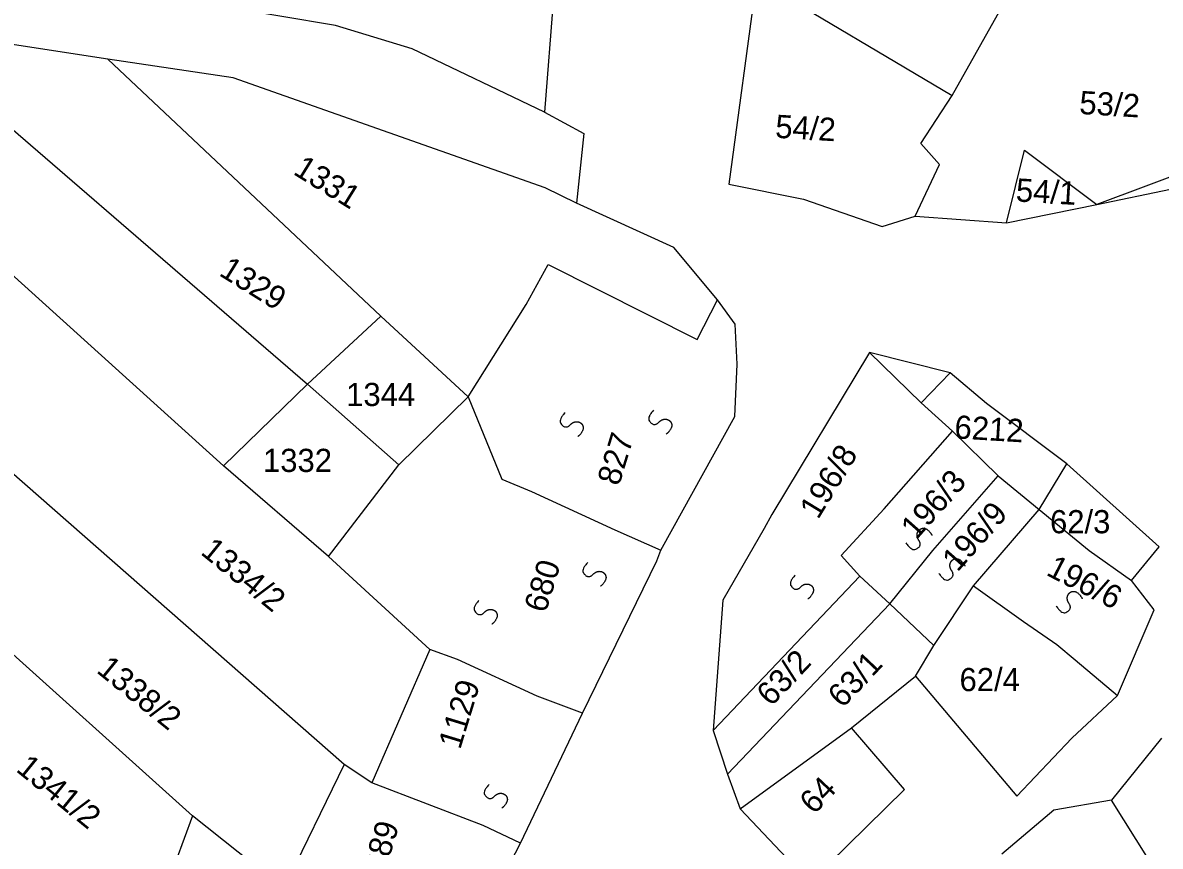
# Model space of a CAD drawing. Extents: x -581999 to -572728, y -1219553 to -1212032.
# Drawn here: x -577812.9 to -577714.8, y -1215486.3 to -1215415.3 of the extents above; entities that cross this region are included whole.
import ezdxf

# ---------------------------------------------------------------- set-up
doc = ezdxf.new("R2010")
doc.units = 0
for name, color, linetype in [('Vrstva 1', 7, 'Continuous'), ('Vrstva 2', 7, 'Continuous'), ('Vrstva 4', 7, 'Continuous'), ('Vrstva 6', 7, 'Continuous')]:
    doc.layers.add(name, color=color, linetype=linetype)

msp = doc.modelspace()

# ---------------------------------------------------------------- linework, layer by layer
at = {"layer": 'Vrstva 1'}
for p, q in [((-577765.869, -1215396.516), (-577767.937, -1215422.983)), ((-577785.972, -1215415.498), (-577805.815, -1215412.158)), ((-577779.362, -1215417.515), (-577785.972, -1215415.498)), ((-577767.937, -1215422.983), (-577779.362, -1215417.515)), ((-577767.937, -1215422.983), (-577764.552, -1215424.825)), ((-577764.552, -1215424.825), (-577765.168, -1215430.853)), ((-577732.743, -1215450.528), (-577728.791, -1215454.365)), ((-577725.263, -1215457.291), (-577722.889, -1215453.332)), ((-577738.632, -1215457.233), (-577742.346, -1215461.254)), ((-577742.346, -1215461.254), (-577740.751, -1215463.046)), ((-577753.384, -1215476.354), (-577752.151, -1215480.129)), ((-577752.151, -1215480.129), (-577751.048, -1215483.111))]:
    msp.add_line(p, q, dxfattribs=at)
for points in [[(-577732.783, -1215421.54), (-577724.685, -1215407.135)], [(-577749.649, -1215411.514), (-577752.037, -1215429.194), (-577745.606, -1215430.487), (-577738.822, -1215432.864), (-577735.959, -1215431.975)], [(-577749.649, -1215411.514), (-577732.783, -1215421.54)], [(-577824.17, -1215415.551), (-577788.377, -1215446.47)], [(-577805.624, -1215418.41), (-577824.17, -1215415.551)], [(-577805.624, -1215418.41), (-577782.055, -1215440.585)], [(-577753.019, -1215439.196), (-577756.78, -1215434.672), (-577765.168, -1215430.853), (-577767.875, -1215429.505), (-577794.807, -1215420.02), (-577805.624, -1215418.41)], [(-577735.959, -1215431.975), (-577733.877, -1215427.492), (-577735.479, -1215425.68), (-577732.783, -1215421.54)], [(-577728.097, -1215432.551), (-577726.531, -1215426.252)], [(-577726.531, -1215426.252), (-577720.281, -1215430.963)], [(-577720.281, -1215430.963), (-577694.886, -1215425.663)], [(-577728.097, -1215432.551), (-577720.281, -1215430.963)], [(-577735.959, -1215431.975), (-577728.097, -1215432.551)], [(-577769.516, -1215439.6), (-577767.615, -1215436.14), (-577754.761, -1215442.612)], [(-577795.638, -1215453.507), (-577814.255, -1215436.661)], [(-577774.524, -1215447.552), (-577769.516, -1215439.6)], [(-577757.917, -1215460.798), (-577751.511, -1215449.256), (-577751.322, -1215444.75), (-577751.482, -1215441.283), (-577753.019, -1215439.196)], [(-577754.761, -1215442.612), (-577753.019, -1215439.196)], [(-577782.055, -1215440.585), (-577788.377, -1215446.47)], [(-577782.055, -1215440.585), (-577774.524, -1215447.552)], [(-577739.893, -1215443.73), (-577748.334, -1215457.72)], [(-577732.953, -1215445.481), (-577739.893, -1215443.73)], [(-577732.743, -1215450.528), (-577735.449, -1215448.061), (-577739.893, -1215443.73)], [(-577717.291, -1215463.411), (-577714.922, -1215460.512), (-577722.889, -1215453.332), (-577729.816, -1215448.142), (-577732.953, -1215445.481), (-577735.449, -1215448.061)], [(-577788.377, -1215446.47), (-577795.638, -1215453.507)], [(-577788.377, -1215446.47), (-577780.501, -1215453.439)], [(-577780.501, -1215453.439), (-577774.524, -1215447.552)], [(-577774.524, -1215447.552), (-577771.629, -1215454.672)], [(-577785.236, -1215479.305), (-577820.341, -1215448.471)], [(-577738.632, -1215457.233), (-577732.743, -1215450.528)], [(-577786.562, -1215461.346), (-577795.638, -1215453.507)], [(-577786.562, -1215461.346), (-577780.501, -1215453.439)], [(-577771.629, -1215454.672), (-577769.058, -1215455.723)], [(-577734.451, -1215460.823), (-577728.791, -1215454.365), (-577725.263, -1215457.291)], [(-577769.058, -1215455.723), (-577761.859, -1215459.048)], [(-577748.334, -1215457.72), (-577748.995, -1215458.908), (-577752.557, -1215465.112)], [(-577730.923, -1215463.882), (-577725.263, -1215457.291)], [(-577725.263, -1215457.291), (-577720.958, -1215460.816), (-577717.291, -1215463.411)], [(-577761.859, -1215459.048), (-577757.917, -1215460.798)], [(-577777.834, -1215469.357), (-577786.562, -1215461.346)], [(-577764.65, -1215474.85), (-577758.251, -1215461.706), (-577757.917, -1215460.798)], [(-577738.138, -1215465.438), (-577734.451, -1215460.823)], [(-577753.384, -1215476.354), (-577740.751, -1215463.046), (-577738.138, -1215465.438)], [(-577718.509, -1215473.328), (-577715.336, -1215465.933), (-577717.291, -1215463.411)], [(-577734.35, -1215469.027), (-577730.923, -1215463.882)], [(-577730.923, -1215463.882), (-577726.61, -1215466.943)], [(-577752.557, -1215465.112), (-577753.384, -1215476.354)], [(-577738.138, -1215465.438), (-577752.151, -1215480.129)], [(-577734.35, -1215469.027), (-577738.138, -1215465.438)], [(-577798.299, -1215483.709), (-577816.412, -1215467.434)], [(-577726.61, -1215466.943), (-577723.734, -1215468.939)], [(-577777.834, -1215469.357), (-577782.837, -1215480.875)], [(-577775.433, -1215470.234), (-577777.834, -1215469.357)], [(-577735.933, -1215471.666), (-577734.35, -1215469.027)], [(-577723.734, -1215468.939), (-577722.167, -1215470.269)], [(-577768.577, -1215473.383), (-577775.433, -1215470.234)], [(-577722.167, -1215470.269), (-577718.509, -1215473.328)], [(-577741.454, -1215476.14), (-577735.933, -1215471.666)], [(-577735.933, -1215471.666), (-577727.191, -1215482.021), (-577722.454, -1215477.014)], [(-577764.65, -1215474.85), (-577768.577, -1215473.383)], [(-577722.454, -1215477.014), (-577718.509, -1215473.328)], [(-577770.012, -1215486.091), (-577764.65, -1215474.85)], [(-577751.048, -1215483.111), (-577741.454, -1215476.14)], [(-577751.048, -1215483.111), (-577745.043, -1215489.485), (-577736.887, -1215481.45), (-577741.454, -1215476.14)], [(-577714.72, -1215477.033), (-577719.03, -1215482.384)], [(-577785.236, -1215479.305), (-577790.422, -1215489.982)], [(-577782.837, -1215480.875), (-577785.236, -1215479.305)], [(-577773.236, -1215484.555), (-577782.837, -1215480.875)], [(-577719.03, -1215482.384), (-577724.009, -1215483.23), (-577728.486, -1215487.022)], [(-577713.567, -1215491.075), (-577719.03, -1215482.384)], [(-577798.299, -1215483.709), (-577803.328, -1215497.426)], [(-577790.422, -1215489.982), (-577798.299, -1215483.709)], [(-577770.012, -1215486.091), (-577773.236, -1215484.555)], [(-577776.013, -1215497.715), (-577770.012, -1215486.091)]]:
    msp.add_lwpolyline(points, dxfattribs=at)
at = {"layer": 'Vrstva 4'}
msp.add_lwpolyline([(-577698.474, -1215422.778), (-577720.281, -1215430.963)], dxfattribs=at)
at = {"layer": 'Vrstva 6'}
for points in [[(-577758.532, -1215448.717), (-577759.119, -1215449.339), (-577758.664, -1215449.948), (-577758.258, -1215449.936), (-577757.972, -1215449.631), (-577757.666, -1215449.477), (-577757.366, -1215449.493), (-577757.159, -1215449.595), (-577756.983, -1215449.798), (-577756.938, -1215450.162), (-577757.273, -1215450.674), (-577757.431, -1215450.766)], [(-577766.171, -1215448.936), (-577766.758, -1215449.558), (-577766.303, -1215450.167), (-577765.897, -1215450.155), (-577765.611, -1215449.85), (-577765.305, -1215449.696), (-577765.005, -1215449.712), (-577764.798, -1215449.814), (-577764.622, -1215450.017), (-577764.577, -1215450.381), (-577764.912, -1215450.893), (-577765.07, -1215450.985)], [(-577736.755, -1215460.166), (-577736.275, -1215460.873), (-577735.581, -1215460.562), (-577735.504, -1215460.162), (-577735.74, -1215459.817), (-577735.825, -1215459.485), (-577735.743, -1215459.195), (-577735.599, -1215459.015), (-577735.363, -1215458.887), (-577734.998, -1215458.923), (-577734.571, -1215459.362), (-577734.516, -1215459.535)], [(-577733.918, -1215462.793), (-577733.438, -1215463.5), (-577732.744, -1215463.189), (-577732.667, -1215462.789), (-577732.903, -1215462.444), (-577732.988, -1215462.112), (-577732.906, -1215461.822), (-577732.762, -1215461.642), (-577732.526, -1215461.514), (-577732.161, -1215461.55), (-577731.734, -1215461.989), (-577731.679, -1215462.162)], [(-577764.207, -1215461.851), (-577764.794, -1215462.473), (-577764.339, -1215463.082), (-577763.933, -1215463.07), (-577763.647, -1215462.765), (-577763.341, -1215462.611), (-577763.041, -1215462.627), (-577762.834, -1215462.729), (-577762.658, -1215462.932), (-577762.613, -1215463.296), (-577762.948, -1215463.808), (-577763.106, -1215463.9)], [(-577746.31, -1215462.946), (-577746.897, -1215463.568), (-577746.442, -1215464.177), (-577746.036, -1215464.165), (-577745.75, -1215463.86), (-577745.444, -1215463.706), (-577745.144, -1215463.722), (-577744.937, -1215463.824), (-577744.761, -1215464.027), (-577744.716, -1215464.391), (-577745.051, -1215464.903), (-577745.209, -1215464.995)], [(-577723.797, -1215465.615), (-577723.317, -1215466.322), (-577722.623, -1215466.011), (-577722.546, -1215465.611), (-577722.782, -1215465.266), (-577722.867, -1215464.934), (-577722.785, -1215464.644), (-577722.641, -1215464.464), (-577722.405, -1215464.336), (-577722.04, -1215464.372), (-577721.613, -1215464.811), (-577721.558, -1215464.984)], [(-577773.591, -1215465.135), (-577774.178, -1215465.757), (-577773.723, -1215466.366), (-577773.317, -1215466.354), (-577773.031, -1215466.049), (-577772.725, -1215465.895), (-577772.425, -1215465.911), (-577772.218, -1215466.013), (-577772.042, -1215466.216), (-577771.997, -1215466.58), (-577772.332, -1215467.092), (-577772.49, -1215467.184)], [(-577772.718, -1215481.006), (-577773.305, -1215481.628), (-577772.85, -1215482.237), (-577772.444, -1215482.225), (-577772.158, -1215481.92), (-577771.852, -1215481.766), (-577771.552, -1215481.782), (-577771.345, -1215481.884), (-577771.169, -1215482.087), (-577771.124, -1215482.451), (-577771.459, -1215482.963), (-577771.617, -1215483.055)]]:
    msp.add_open_spline(points, degree=2, dxfattribs=at)

# ---------------------------------------------------------------- texts
at = {"layer": 'Vrstva 2'}
for s, rotation, p in [('53/2', 356.5853, (-577721.84, -1215423.136)), ('54/2', 356.5853, (-577748.072, -1215425.19)), ('1331', 328.16497, (-577789.708, -1215428.286)), ('54/1', 356.5853, (-577727.315, -1215430.686)), ('1329', 328.16497, (-577796.104, -1215437.024)), ('6212', 356.5853, (-577732.616, -1215451.136)), ('827', 73.01635, (-577761.517, -1215455.317)), ('196/8', 58.65499, (-577744.341, -1215458.205)), ('196/3', 48.37606, (-577735.878, -1215459.97)), ('196/9', 48.37606, (-577732.318, -1215462.74)), ('1334/2', 320.93288, (-577797.691, -1215461.082)), ('196/6', 332.8167, (-577724.751, -1215462.897)), ('680', 73.01635, (-577767.835, -1215466.286)), ('63/2', 46.6225, (-577748.381, -1215474.354)), ('1338/2', 320.93288, (-577806.676, -1215471.288)), ('63/1', 46.6225, (-577742.232, -1215474.493)), ('1129', 73.01635, (-577775.217, -1215478.06)), ('1341/2', 320.93288, (-577813.619, -1215479.82)), ('64', 46.6225, (-577744.674, -1215483.674)), ('1289', 73.01635, (-577782.196, -1215490.24))]:
    msp.add_text(s, height=2, rotation=rotation, dxfattribs=at).set_placement(p)
for s, p in [('1344', (-577785.049, -1215448.351)), ('1332', (-577792.223, -1215454.042)), ('62/3', (-577724.329, -1215459.333)), ('62/4', (-577732.137, -1215472.961))]:
    msp.add_text(s, height=2, dxfattribs=at).set_placement(p)

doc.saveas('drawing.dxf')
